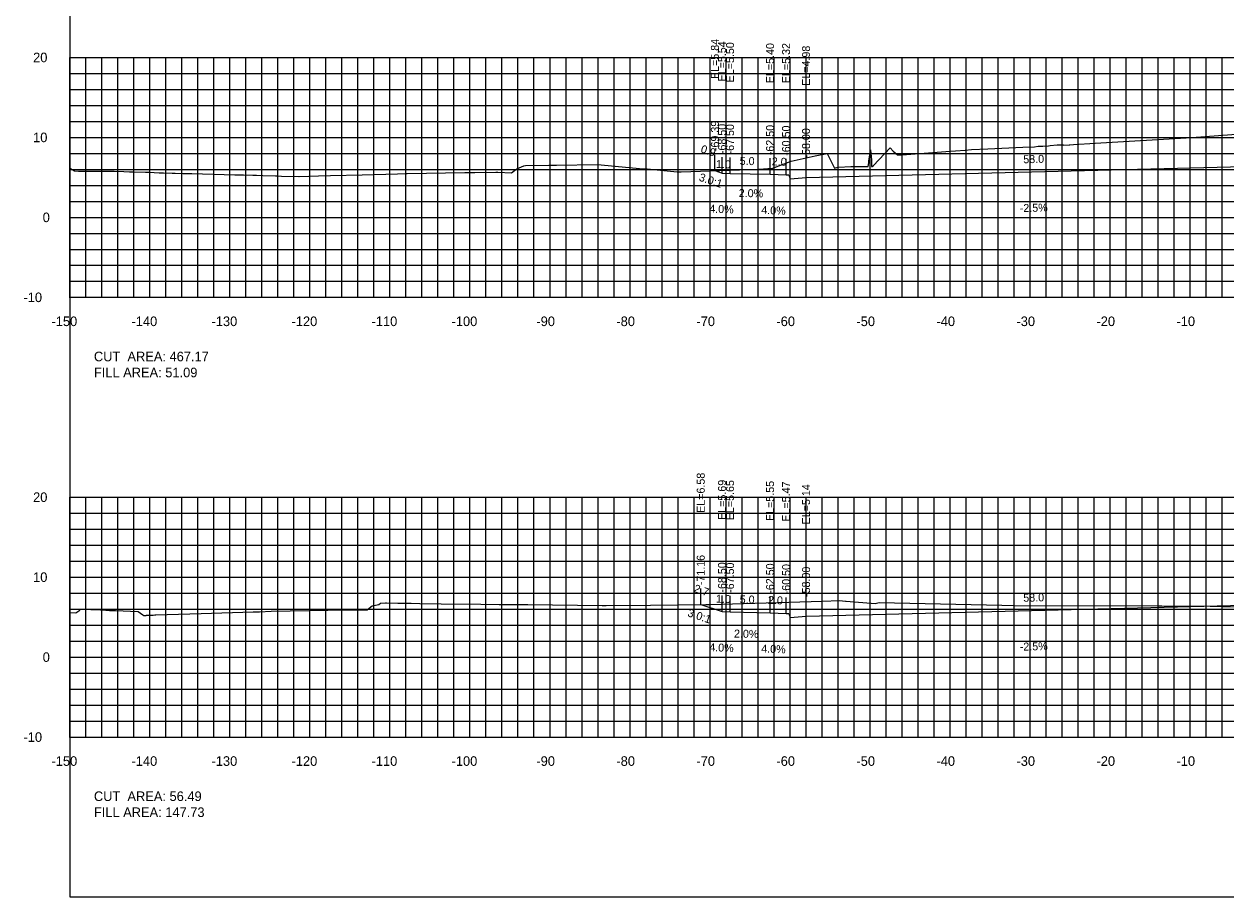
# Model space of a CAD drawing. Extents: x 1797419 to 1809236, y 248759 to 251512.
# Drawn here: x 1807575.3 to 1807725.5, y 250854.9 to 250964.1 of the extents above; entities that cross this region are included whole.
import ezdxf

# ---------------------------------------------------------------- set-up
doc = ezdxf.new("R2010")
doc.units = 0
for name, color, linetype in [('10', 7, 'Continuous'), ('3', 7, 'Continuous'), ('31', 7, 'Continuous'), ('4', 7, 'Continuous'), ('60', 7, 'Continuous'), ('ANNO-TXT', 7, 'Continuous'), ('CL-CNST', 7, 'Continuous'), ('Level 62', 7, 'Continuous'), ('M-ROADS', 7, 'Continuous')]:
    doc.layers.add(name, color=color, linetype=linetype)

msp = doc.modelspace()

# ---------------------------------------------------------------- linework, layer by layer
for p, q in [((1807661.61, 250945.73), (1807661.61, 250947.73)), ((1807662.5, 250945.43), (1807662.5, 250947.43)), ((1807663.5, 250945.39), (1807663.5, 250947.39)), ((1807668.5, 250945.29), (1807668.5, 250947.29)), ((1807670.5, 250945.21), (1807670.5, 250947.21)), ((1807673, 250944.87), (1807673, 250946.87)), ((1807659.84, 250891.47), (1807659.84, 250893.47)), ((1807662.5, 250890.58), (1807662.5, 250892.58)), ((1807663.5, 250890.54), (1807663.5, 250892.54)), ((1807668.5, 250890.44), (1807668.5, 250892.44)), ((1807670.5, 250890.36), (1807670.5, 250892.36)), ((1807673, 250890.03), (1807673, 250892.03))]:
    msp.add_line(p, q)
msp.add_lwpolyline([(1807581, 250854.89), (1807881, 250854.89), (1807881, 251044.89), (1807581, 251044.89)], close=True)
at = {"layer": '60'}
for p, q in [((1807580.94, 250959.89), (1807581, 250959.89)), ((1807581, 250929.89), (1807581, 250959.89)), ((1807580.94, 250949.89), (1807581, 250949.89)), ((1807580.94, 250939.89), (1807581, 250939.89)), ((1807580.94, 250929.89), (1807581, 250929.89)), ((1807581, 250929.89), (1807881, 250929.89)), ((1807581, 250929.83), (1807581, 250929.89)), ((1807591, 250929.83), (1807591, 250929.89)), ((1807601, 250929.83), (1807601, 250929.89)), ((1807611, 250929.83), (1807611, 250929.89)), ((1807621, 250929.83), (1807621, 250929.89)), ((1807631, 250929.83), (1807631, 250929.89)), ((1807641, 250929.83), (1807641, 250929.89)), ((1807651, 250929.83), (1807651, 250929.89)), ((1807661, 250929.83), (1807661, 250929.89)), ((1807671, 250929.83), (1807671, 250929.89)), ((1807681, 250929.83), (1807681, 250929.89)), ((1807691, 250929.83), (1807691, 250929.89)), ((1807701, 250929.83), (1807701, 250929.89)), ((1807711, 250929.83), (1807711, 250929.89)), ((1807721, 250929.83), (1807721, 250929.89)), ((1807580.94, 250904.89), (1807581, 250904.89)), ((1807581, 250874.89), (1807581, 250904.89)), ((1807580.94, 250894.89), (1807581, 250894.89)), ((1807580.94, 250884.89), (1807581, 250884.89)), ((1807580.94, 250874.89), (1807581, 250874.89)), ((1807581, 250874.89), (1807881, 250874.89)), ((1807581, 250874.83), (1807581, 250874.89)), ((1807591, 250874.83), (1807591, 250874.89)), ((1807601, 250874.83), (1807601, 250874.89)), ((1807611, 250874.83), (1807611, 250874.89)), ((1807621, 250874.83), (1807621, 250874.89)), ((1807631, 250874.83), (1807631, 250874.89)), ((1807641, 250874.83), (1807641, 250874.89)), ((1807651, 250874.83), (1807651, 250874.89)), ((1807661, 250874.83), (1807661, 250874.89)), ((1807671, 250874.83), (1807671, 250874.89)), ((1807681, 250874.83), (1807681, 250874.89)), ((1807691, 250874.83), (1807691, 250874.89)), ((1807701, 250874.83), (1807701, 250874.89)), ((1807711, 250874.83), (1807711, 250874.89)), ((1807721, 250874.83), (1807721, 250874.89))]:
    msp.add_line(p, q, dxfattribs=at)
at = {"layer": 'CL-CNST'}
for points in [[(1807661.61, 250945.73), (1807662.5, 250945.43), (1807663.5, 250945.39), (1807668.5, 250945.29), (1807670.5, 250945.21), (1807670.83, 250945.21), (1807671, 250944.71), (1807673, 250944.87), (1807731, 250946.32), (1807789, 250947.77), (1807791, 250947.61), (1807791.17, 250948.11), (1807791.5, 250948.11), (1807793.5, 250948.19), (1807798.5, 250948.29), (1807799.5, 250948.33), (1807811.08, 250944.47)], [(1807659.84, 250891.47), (1807662.5, 250890.58), (1807663.5, 250890.54), (1807668.5, 250890.44), (1807670.5, 250890.36), (1807670.83, 250890.36), (1807671, 250889.86), (1807673, 250890.03), (1807731, 250891.48), (1807789, 250892.93), (1807791, 250892.76), (1807791.17, 250893.26), (1807791.5, 250893.26), (1807793.5, 250893.34), (1807798.5, 250893.44), (1807799.5, 250893.48), (1807812.08, 250889.29)]]:
    msp.add_lwpolyline(points, dxfattribs=at)
at = {"layer": 'Level 62'}
for p, q in [((1807581, 250959.89), (1807881, 250959.89)), ((1807581, 250929.89), (1807581, 250959.89)), ((1807583, 250929.89), (1807583, 250959.89)), ((1807585, 250929.89), (1807585, 250959.89)), ((1807587, 250929.89), (1807587, 250959.89)), ((1807589, 250929.89), (1807589, 250959.89)), ((1807591, 250929.89), (1807591, 250959.89)), ((1807593, 250929.89), (1807593, 250959.89)), ((1807595, 250929.89), (1807595, 250959.89)), ((1807597, 250929.89), (1807597, 250959.89)), ((1807599, 250929.89), (1807599, 250959.89)), ((1807601, 250929.89), (1807601, 250959.89)), ((1807603, 250929.89), (1807603, 250959.89)), ((1807605, 250929.89), (1807605, 250959.89)), ((1807607, 250929.89), (1807607, 250959.89)), ((1807609, 250929.89), (1807609, 250959.89)), ((1807611, 250929.89), (1807611, 250959.89)), ((1807613, 250929.89), (1807613, 250959.89)), ((1807615, 250929.89), (1807615, 250959.89)), ((1807617, 250929.89), (1807617, 250959.89)), ((1807619, 250929.89), (1807619, 250959.89)), ((1807621, 250929.89), (1807621, 250959.89)), ((1807623, 250929.89), (1807623, 250959.89)), ((1807625, 250929.89), (1807625, 250959.89)), ((1807627, 250929.89), (1807627, 250959.89)), ((1807629, 250929.89), (1807629, 250959.89)), ((1807631, 250929.89), (1807631, 250959.89)), ((1807633, 250929.89), (1807633, 250959.89)), ((1807635, 250929.89), (1807635, 250959.89)), ((1807637, 250929.89), (1807637, 250959.89)), ((1807639, 250929.89), (1807639, 250959.89)), ((1807641, 250929.89), (1807641, 250959.89)), ((1807643, 250929.89), (1807643, 250959.89)), ((1807645, 250929.89), (1807645, 250959.89)), ((1807647, 250929.89), (1807647, 250959.89)), ((1807649, 250929.89), (1807649, 250959.89)), ((1807651, 250929.89), (1807651, 250959.89)), ((1807653, 250929.89), (1807653, 250959.89)), ((1807655, 250929.89), (1807655, 250959.89)), ((1807657, 250929.89), (1807657, 250959.89)), ((1807659, 250929.89), (1807659, 250959.89)), ((1807661, 250929.89), (1807661, 250959.89)), ((1807663, 250929.89), (1807663, 250959.89)), ((1807665, 250929.89), (1807665, 250959.89)), ((1807667, 250929.89), (1807667, 250959.89)), ((1807669, 250929.89), (1807669, 250959.89)), ((1807671, 250929.89), (1807671, 250959.89)), ((1807673, 250929.89), (1807673, 250959.89)), ((1807675, 250929.89), (1807675, 250959.89)), ((1807677, 250929.89), (1807677, 250959.89)), ((1807679, 250929.89), (1807679, 250959.89)), ((1807681, 250929.89), (1807681, 250959.89)), ((1807683, 250929.89), (1807683, 250959.89)), ((1807685, 250929.89), (1807685, 250959.89)), ((1807687, 250929.89), (1807687, 250959.89)), ((1807689, 250929.89), (1807689, 250959.89)), ((1807691, 250929.89), (1807691, 250959.89)), ((1807693, 250929.89), (1807693, 250959.89)), ((1807695, 250929.89), (1807695, 250959.89)), ((1807697, 250929.89), (1807697, 250959.89)), ((1807699, 250929.89), (1807699, 250959.89)), ((1807701, 250929.89), (1807701, 250959.89)), ((1807703, 250929.89), (1807703, 250959.89)), ((1807705, 250929.89), (1807705, 250959.89)), ((1807707, 250929.89), (1807707, 250959.89)), ((1807709, 250929.89), (1807709, 250959.89)), ((1807711, 250929.89), (1807711, 250959.89)), ((1807713, 250929.89), (1807713, 250959.89)), ((1807715, 250929.89), (1807715, 250959.89)), ((1807717, 250929.89), (1807717, 250959.89)), ((1807719, 250929.89), (1807719, 250959.89)), ((1807721, 250929.89), (1807721, 250959.89)), ((1807723, 250929.89), (1807723, 250959.89)), ((1807725, 250929.89), (1807725, 250959.89)), ((1807581, 250957.89), (1807881, 250957.89)), ((1807581, 250955.89), (1807881, 250955.89)), ((1807581, 250953.89), (1807881, 250953.89)), ((1807581, 250951.89), (1807881, 250951.89)), ((1807581, 250949.89), (1807881, 250949.89)), ((1807581, 250947.89), (1807881, 250947.89)), ((1807581, 250945.89), (1807881, 250945.89)), ((1807581, 250943.89), (1807881, 250943.89)), ((1807581, 250941.89), (1807881, 250941.89)), ((1807581, 250939.89), (1807881, 250939.89)), ((1807581, 250937.89), (1807881, 250937.89)), ((1807581, 250935.89), (1807881, 250935.89)), ((1807581, 250933.89), (1807881, 250933.89)), ((1807581, 250931.89), (1807881, 250931.89)), ((1807581, 250929.89), (1807881, 250929.89)), ((1807581, 250904.89), (1807881, 250904.89)), ((1807581, 250874.89), (1807581, 250904.89)), ((1807583, 250874.89), (1807583, 250904.89)), ((1807585, 250874.89), (1807585, 250904.89)), ((1807587, 250874.89), (1807587, 250904.89)), ((1807589, 250874.89), (1807589, 250904.89)), ((1807591, 250874.89), (1807591, 250904.89)), ((1807593, 250874.89), (1807593, 250904.89)), ((1807595, 250874.89), (1807595, 250904.89)), ((1807597, 250874.89), (1807597, 250904.89)), ((1807599, 250874.89), (1807599, 250904.89)), ((1807601, 250874.89), (1807601, 250904.89)), ((1807603, 250874.89), (1807603, 250904.89)), ((1807605, 250874.89), (1807605, 250904.89)), ((1807607, 250874.89), (1807607, 250904.89)), ((1807609, 250874.89), (1807609, 250904.89)), ((1807611, 250874.89), (1807611, 250904.89)), ((1807613, 250874.89), (1807613, 250904.89)), ((1807615, 250874.89), (1807615, 250904.89)), ((1807617, 250874.89), (1807617, 250904.89)), ((1807619, 250874.89), (1807619, 250904.89)), ((1807621, 250874.89), (1807621, 250904.89)), ((1807623, 250874.89), (1807623, 250904.89)), ((1807625, 250874.89), (1807625, 250904.89)), ((1807627, 250874.89), (1807627, 250904.89)), ((1807629, 250874.89), (1807629, 250904.89)), ((1807631, 250874.89), (1807631, 250904.89)), ((1807633, 250874.89), (1807633, 250904.89)), ((1807635, 250874.89), (1807635, 250904.89)), ((1807637, 250874.89), (1807637, 250904.89)), ((1807639, 250874.89), (1807639, 250904.89)), ((1807641, 250874.89), (1807641, 250904.89)), ((1807643, 250874.89), (1807643, 250904.89)), ((1807645, 250874.89), (1807645, 250904.89)), ((1807647, 250874.89), (1807647, 250904.89)), ((1807649, 250874.89), (1807649, 250904.89)), ((1807651, 250874.89), (1807651, 250904.89)), ((1807653, 250874.89), (1807653, 250904.89)), ((1807655, 250874.89), (1807655, 250904.89)), ((1807657, 250874.89), (1807657, 250904.89)), ((1807659, 250874.89), (1807659, 250904.89)), ((1807661, 250874.89), (1807661, 250904.89)), ((1807663, 250874.89), (1807663, 250904.89)), ((1807665, 250874.89), (1807665, 250904.89)), ((1807667, 250874.89), (1807667, 250904.89)), ((1807669, 250874.89), (1807669, 250904.89)), ((1807671, 250874.89), (1807671, 250904.89)), ((1807673, 250874.89), (1807673, 250904.89)), ((1807675, 250874.89), (1807675, 250904.89)), ((1807677, 250874.89), (1807677, 250904.89)), ((1807679, 250874.89), (1807679, 250904.89)), ((1807681, 250874.89), (1807681, 250904.89)), ((1807683, 250874.89), (1807683, 250904.89)), ((1807685, 250874.89), (1807685, 250904.89)), ((1807687, 250874.89), (1807687, 250904.89)), ((1807689, 250874.89), (1807689, 250904.89)), ((1807691, 250874.89), (1807691, 250904.89)), ((1807693, 250874.89), (1807693, 250904.89)), ((1807695, 250874.89), (1807695, 250904.89)), ((1807697, 250874.89), (1807697, 250904.89)), ((1807699, 250874.89), (1807699, 250904.89)), ((1807701, 250874.89), (1807701, 250904.89)), ((1807703, 250874.89), (1807703, 250904.89)), ((1807705, 250874.89), (1807705, 250904.89)), ((1807707, 250874.89), (1807707, 250904.89)), ((1807709, 250874.89), (1807709, 250904.89)), ((1807711, 250874.89), (1807711, 250904.89)), ((1807713, 250874.89), (1807713, 250904.89)), ((1807715, 250874.89), (1807715, 250904.89)), ((1807717, 250874.89), (1807717, 250904.89)), ((1807719, 250874.89), (1807719, 250904.89)), ((1807721, 250874.89), (1807721, 250904.89)), ((1807723, 250874.89), (1807723, 250904.89)), ((1807725, 250874.89), (1807725, 250904.89)), ((1807581, 250902.89), (1807881, 250902.89)), ((1807581, 250900.89), (1807881, 250900.89)), ((1807581, 250898.89), (1807881, 250898.89)), ((1807581, 250896.89), (1807881, 250896.89)), ((1807581, 250894.89), (1807881, 250894.89)), ((1807581, 250892.89), (1807881, 250892.89)), ((1807581, 250890.89), (1807881, 250890.89)), ((1807581, 250888.89), (1807881, 250888.89)), ((1807581, 250886.89), (1807881, 250886.89)), ((1807581, 250884.89), (1807881, 250884.89)), ((1807581, 250882.89), (1807881, 250882.89)), ((1807581, 250880.89), (1807881, 250880.89)), ((1807581, 250878.89), (1807881, 250878.89)), ((1807581, 250876.89), (1807881, 250876.89)), ((1807581, 250874.89), (1807881, 250874.89))]:
    msp.add_line(p, q, dxfattribs=at)
at = {"layer": 'M-ROADS'}
for points in [[(1807581, 250946.03), (1807581.08, 250946.02), (1807581.56, 250945.69), (1807582.09, 250945.68), (1807582.26, 250945.67), (1807583.23, 250945.68), (1807583.59, 250945.68), (1807585.95, 250945.67), (1807586.29, 250945.67), (1807586.55, 250945.66), (1807587.74, 250945.63), (1807588.45, 250945.6), (1807588.96, 250945.59), (1807590.43, 250945.56), (1807590.9, 250945.55), (1807592.14, 250945.47), (1807592.58, 250945.44), (1807592.69, 250945.44), (1807593.76, 250945.43), (1807594.17, 250945.42), (1807595.1, 250945.39), (1807595.9, 250945.37), (1807596.25, 250945.36), (1807601.62, 250945.21), (1807602.7, 250945.19), (1807603.85, 250945.16), (1807604.3, 250945.15), (1807605.12, 250945.14), (1807606.7, 250945.09), (1807606.97, 250945.08), (1807607.45, 250945.06), (1807609.6, 250945.02), (1807609.67, 250945.02), (1807612.07, 250945.08), (1807613.56, 250945.12), (1807617.51, 250945.22), (1807621.94, 250945.34), (1807623, 250945.36), (1807623.13, 250945.36), (1807630.35, 250945.49), (1807631.59, 250945.51), (1807634.22, 250945.54), (1807634.32, 250945.55), (1807634.41, 250945.55), (1807634.44, 250945.56), (1807634.49, 250945.55), (1807636.18, 250945.47), (1807636.57, 250945.76), (1807636.85, 250945.96), (1807636.87, 250945.95), (1807637.74, 250946.32), (1807637.93, 250946.36), (1807637.94, 250946.36), (1807640.87, 250946.42), (1807641.22, 250946.42), (1807641.44, 250946.42), (1807641.82, 250946.43), (1807646.93, 250946.52), (1807652.64, 250945.97), (1807652.84, 250945.97), (1807653.16, 250945.94), (1807656.88, 250945.57), (1807657.27, 250945.57), (1807657.39, 250945.57), (1807667.11, 250945.93), (1807668.22, 250945.98), (1807668.29, 250945.98), (1807668.72, 250945.98), (1807668.74, 250945.98), (1807671.12, 250946.91), (1807674.12, 250947.59), (1807675.62, 250947.87), (1807676.56, 250946.05), (1807676.97, 250946.16), (1807677.07, 250946.16), (1807678.61, 250946.27), (1807678.76, 250946.27), (1807680.75, 250946.23), (1807680.78, 250946.23), (1807680.83, 250946.72), (1807680.86, 250946.92), (1807681.06, 250948.27), (1807681.07, 250948.35), (1807681.17, 250947.09), (1807681.19, 250946.23), (1807681.28, 250946.23), (1807681.43, 250946.37), (1807683.5, 250948.59), (1807683.89, 250948.18), (1807684.42, 250947.69), (1807684.67, 250947.72), (1807685.02, 250947.72), (1807690.47, 250948.13), (1807692.89, 250948.31), (1807693.68, 250948.36), (1807695.73, 250948.46), (1807700.09, 250948.68), (1807701.54, 250948.7), (1807702.03, 250948.78), (1807702.2, 250948.78), (1807702.34, 250948.79), (1807702.6, 250948.81), (1807703.32, 250948.82), (1807703.5, 250948.89), (1807704.37, 250948.95), (1807704.93, 250948.98), (1807705.05, 250948.96), (1807705.11, 250948.95), (1807705.14, 250948.94), (1807705.16, 250948.94), (1807705.16, 250948.94), (1807705.17, 250948.94), (1807705.17, 250948.94), (1807705.18, 250948.94), (1807705.18, 250948.94), (1807705.18, 250948.94), (1807705.18, 250948.93), (1807705.89, 250948.97), (1807705.98, 250948.97), (1807706.41, 250949), (1807709.12, 250949.16), (1807721.22, 250949.89), (1807735.07, 250950.92)], [(1807581, 250890.49), (1807581.73, 250890.41), (1807582.22, 250890.77), (1807582.25, 250890.79), (1807582.34, 250890.88), (1807582.35, 250890.89), (1807582.35, 250890.89), (1807582.38, 250890.89), (1807582.39, 250890.89), (1807584.84, 250890.82), (1807585.49, 250890.76), (1807585.93, 250890.73), (1807586.21, 250890.72), (1807586.7, 250890.71), (1807589.52, 250890.59), (1807590.12, 250890.17), (1807590.2, 250890.1), (1807590.53, 250890.11), (1807590.55, 250890.11), (1807590.57, 250890.12), (1807590.59, 250890.12), (1807590.62, 250890.12), (1807590.65, 250890.12), (1807590.68, 250890.12), (1807590.72, 250890.12), (1807590.76, 250890.12), (1807590.8, 250890.13), (1807590.86, 250890.13), (1807590.93, 250890.13), (1807591.01, 250890.13), (1807591.11, 250890.14), (1807591.23, 250890.14), (1807591.4, 250890.15), (1807591.62, 250890.16), (1807591.74, 250890.17), (1807597.39, 250890.34), (1807603.9, 250890.54), (1807603.9, 250890.54), (1807604.62, 250890.57), (1807604.69, 250890.57), (1807606.15, 250890.62), (1807615.61, 250890.79), (1807616.06, 250890.8), (1807616.19, 250890.8), (1807616.33, 250890.8), (1807616.45, 250890.8), (1807616.56, 250890.8), (1807616.65, 250890.8), (1807616.73, 250890.8), (1807616.81, 250890.8), (1807618.16, 250890.81), (1807618.61, 250891.17), (1807618.79, 250891.31), (1807619.62, 250891.48), (1807619.82, 250891.62), (1807620.45, 250891.66), (1807620.53, 250891.66), (1807620.57, 250891.66), (1807621.98, 250891.64), (1807622.25, 250891.64), (1807622.67, 250891.64), (1807623.05, 250891.63), (1807623.64, 250891.62), (1807624.73, 250891.61), (1807627.4, 250891.57), (1807632.36, 250891.5), (1807634.64, 250891.48), (1807638.24, 250891.45), (1807647.53, 250891.35), (1807647.86, 250891.35), (1807648.03, 250891.35), (1807653.54, 250891.4), (1807660.49, 250891.48), (1807660.77, 250891.48), (1807660.99, 250891.48), (1807675.04, 250891.89), (1807677.16, 250891.96), (1807677.93, 250891.87), (1807678.02, 250891.87), (1807681.64, 250891.59), (1807682.15, 250891.71), (1807697.45, 250891.37), (1807699, 250891.35), (1807717.1, 250891.32), (1807717.45, 250891.32), (1807723.51, 250891.28), (1807729.6, 250891.08)]]:
    msp.add_lwpolyline(points, dxfattribs=at)

# ---------------------------------------------------------------- texts
for p in [(1807659.53, 250944.5), (1807658.11, 250890.02)]:
    msp.add_text('3.0:1', height=1, rotation=341.5651).set_placement(p)
at = {"layer": '10'}
for s, p in [('-150', (1807578.7, 250926.29)), ('-140', (1807588.7, 250926.29)), ('-130', (1807598.7, 250926.29)), ('-120', (1807608.7, 250926.29)), ('-110', (1807618.7, 250926.29)), ('-100', (1807628.7, 250926.29)), ('-90', (1807639.3, 250926.29)), ('-80', (1807649.3, 250926.29)), ('-70', (1807659.3, 250926.29)), ('-60', (1807669.3, 250926.29)), ('-50', (1807679.3, 250926.29)), ('-40', (1807689.3, 250926.29)), ('-30', (1807699.3, 250926.29)), ('-20', (1807709.3, 250926.29)), ('-10', (1807719.3, 250926.29)), ('-150', (1807578.7, 250871.29)), ('-140', (1807588.7, 250871.29)), ('-130', (1807598.7, 250871.29)), ('-120', (1807608.7, 250871.29)), ('-110', (1807618.7, 250871.29)), ('-100', (1807628.7, 250871.29)), ('-90', (1807639.3, 250871.29)), ('-80', (1807649.3, 250871.29)), ('-70', (1807659.3, 250871.29)), ('-60', (1807669.3, 250871.29)), ('-50', (1807679.3, 250871.29)), ('-40', (1807689.3, 250871.29)), ('-30', (1807699.3, 250871.29)), ('-20', (1807709.3, 250871.29)), ('-10', (1807719.3, 250871.29))]:
    msp.add_text(s, height=1.2, dxfattribs=at).set_placement(p)
at = {"layer": '3'}
for s, p in [('EL=5.84', (1807662.11, 250957.19)), ('EL=5.54', (1807663, 250956.89)), ('EL=5.50', (1807664, 250956.77)), ('EL=5.40', (1807669, 250956.67)), ('EL=5.32', (1807671, 250956.67)), ('EL=4.98', (1807673.5, 250956.34)), ('-69.39', (1807662.11, 250948.18)), ('-68.50', (1807663, 250947.8)), ('-67.50', (1807664, 250947.76)), ('-62.50', (1807669, 250947.66)), ('-60.50', (1807671, 250947.58)), ('-58.00', (1807673.5, 250947.25)), ('EL=6.58', (1807660.34, 250902.93)), ('EL=5.69', (1807663, 250902.05)), ('EL=5.65', (1807664, 250902.01)), ('EL=5.55', (1807669, 250901.91)), ('EL=5.47', (1807671, 250901.83)), ('EL=5.14', (1807673.5, 250901.49)), ('-71.16', (1807660.34, 250893.88)), ('-68.50', (1807663, 250892.96)), ('-67.50', (1807664, 250892.92)), ('-62.50', (1807669, 250892.82)), ('-60.50', (1807671, 250892.74)), ('-58.00', (1807673.5, 250892.41))]:
    msp.add_text(s, height=1, rotation=90, dxfattribs=at).set_placement(p)
at = {"layer": '31'}
for s, p in [('20', (1807576.4, 250959.29)), ('10', (1807576.4, 250949.29)), ('0', (1807577.6, 250939.29)), ('-10', (1807575.2, 250929.29)), ('20', (1807576.4, 250904.29)), ('10', (1807576.4, 250894.29)), ('0', (1807577.6, 250884.29)), ('-10', (1807575.2, 250874.29))]:
    msp.add_text(s, height=1.2, dxfattribs=at).set_placement(p)
at = {"layer": '4'}
for s, rotation, p in [('0.9', 341.5651, (1807659.75, 250948.04)), ('58.0', 1.4321, (1807700.16, 250946.65)), ('1.0', 357.7094, (1807661.73, 250946.08)), ('5.0', 358.8542, (1807664.7, 250946.46)), ('2.0', 357.7094, (1807668.7, 250946.4)), ('2.0%', 358.8542, (1807664.58, 250942.44)), ('4.0%', 357.7094, (1807660.89, 250940.49)), ('-2.5%', 1.4321, (1807699.72, 250940.54)), ('4.0%', 357.7094, (1807667.39, 250940.33)), ('2.7', 341.5651, (1807658.89, 250893.07)), ('1.0', 357.7094, (1807661.73, 250891.71)), ('5.0', 358.8542, (1807664.7, 250891.62)), ('2.0', 357.7094, (1807668.23, 250891.55)), ('58.0', 1.4321, (1807700.16, 250891.81)), ('2.0%', 358.8542, (1807663.99, 250887.34)), ('4.0%', 357.7094, (1807660.89, 250885.64)), ('4.0%', 357.7094, (1807667.39, 250885.48)), ('-2.5%', 1.4321, (1807699.72, 250885.69))]:
    msp.add_text(s, height=1, rotation=rotation, dxfattribs=at).set_placement(p)
at = {"layer": '60'}
for p in [(1807581, 250929.89), (1807581, 250874.89)]:
    msp.add_text('-', height=0.0001, dxfattribs=at).set_placement(p)
at = {"layer": 'ANNO-TXT'}
for s, p in [('CUT  AREA: 467.17', (1807584, 250921.89)), ('FILL AREA: 51.09', (1807584, 250919.89)), ('CUT  AREA: 56.49', (1807584, 250866.89)), ('FILL AREA: 147.73', (1807584, 250864.89))]:
    msp.add_text(s, height=1.2, dxfattribs=at).set_placement(p)

doc.saveas('drawing.dxf')
